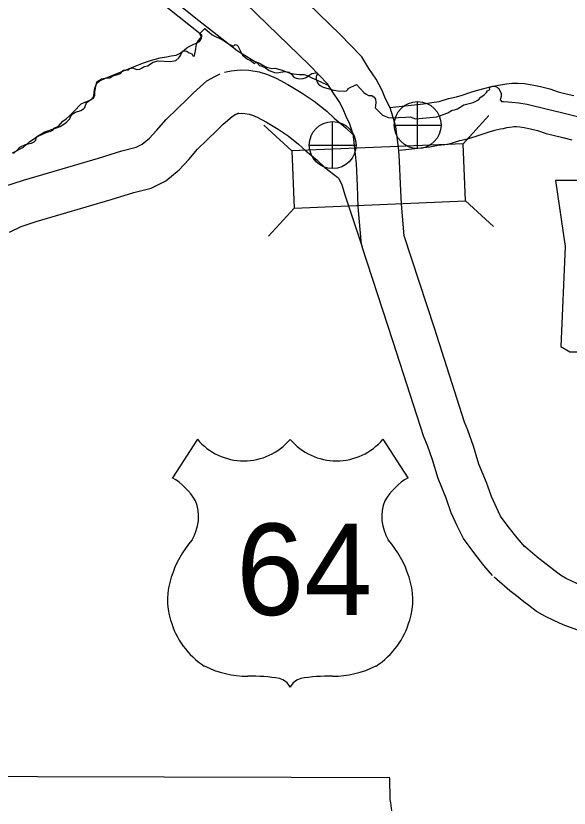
# Model space of a CAD drawing. Extents: x 1374139 to 1377472, y 1168351 to 1170484.
# Drawn here: x 1374455 to 1374493.3, y 1170050.3 to 1170105.2 of the extents above; entities that cross this region are included whole.
import ezdxf

# ---------------------------------------------------------------- set-up
doc = ezdxf.new("R2010")
doc.units = 0
doc.layers.add('Default', color=7, linetype='Continuous')

msp = doc.modelspace()

# ---------------------------------------------------------------- linework, layer by layer
at = {"layer": 'Default'}
for p, q in [((1374482.823, 1170096.042), (1374482.823, 1170099.292)), ((1374485.968, 1170096.376), (1374487.754, 1170098.32)), ((1374474.099, 1170095.874), (1374472.155, 1170097.66)), ((1374476.93, 1170094.654), (1374476.93, 1170097.904)), ((1374481.198, 1170097.667), (1374484.448, 1170097.667)), ((1374475.305, 1170096.279), (1374478.555, 1170096.279)), ((1374486.136, 1170092.419), (1374488.08, 1170090.633)), ((1374474.266, 1170091.917), (1374472.48, 1170089.973)), ((1374467.55, 1170075.904), (1374465.819, 1170073.228)), ((1374480.419, 1170075.904), (1374482.15, 1170073.228))]:
    msp.add_line(p, q, dxfattribs=at)
for points in [[(1374481.307, 1170097.554), (1374481.13, 1170098.181), (1374480.912, 1170098.85), (1374480.604, 1170099.495), (1374480.366, 1170100.056), (1374479.955, 1170100.847), (1374479.441, 1170101.587), (1374478.948, 1170102.382), (1374478.158, 1170103.205), (1374477.459, 1170103.934), (1374471.547, 1170109.67), (1374467.66, 1170113.5), (1374462.487, 1170118.529), (1374458.587, 1170122.565), (1374457.667, 1170123.192), (1374456.518, 1170124.044), (1374455.639, 1170124.588)], [(1374478.389, 1170096.849), (1374478.259, 1170097.308), (1374478.12, 1170097.735), (1374477.869, 1170098.262), (1374477.65, 1170098.775), (1374477.381, 1170099.294), (1374476.933, 1170099.94), (1374476.565, 1170100.532), (1374475.993, 1170101.128), (1374475.331, 1170101.819), (1374469.45, 1170107.524), (1374465.562, 1170111.356), (1374460.363, 1170116.41), (1374456.643, 1170120.259)], [(1374464.07, 1170107.791), (1374467.319, 1170105.161), (1374470.313, 1170102.827), (1374470.979, 1170102.418), (1374471.292, 1170102.223), (1374471.504, 1170102.086), (1374471.916, 1170101.933), (1374472.098, 1170101.805), (1374472.34, 1170101.679), (1374472.711, 1170101.595), (1374472.91, 1170101.598), (1374473.351, 1170101.495), (1374473.733, 1170101.351), (1374473.914, 1170101.274), (1374474.205, 1170101.219), (1374474.635, 1170101.166), (1374474.965, 1170101.161), (1374475.206, 1170101.085), (1374475.488, 1170100.95), (1374475.82, 1170100.795), (1374476.494, 1170100.475), (1374476.566, 1170100.45)], [(1374454.73, 1170095.736), (1374455.493, 1170096.129), (1374455.935, 1170096.536), (1374456.479, 1170096.885), (1374456.856, 1170097.052), (1374457.074, 1170097.155), (1374457.213, 1170097.198), (1374457.402, 1170097.241), (1374457.53, 1170097.323), (1374457.628, 1170097.455), (1374457.935, 1170097.6), (1374458.219, 1170097.945), (1374458.446, 1170098.109), (1374458.683, 1170098.303), (1374459.017, 1170098.629), (1374459.115, 1170098.75), (1374459.361, 1170098.995), (1374459.498, 1170099.137), (1374459.696, 1170099.231), (1374460.123, 1170099.388), (1374460.202, 1170099.429), (1374460.349, 1170099.592), (1374460.405, 1170099.863), (1374460.404, 1170099.943), (1374460.449, 1170100.224), (1374460.554, 1170100.526), (1374460.8, 1170100.74), (1374461.226, 1170100.937), (1374461.98, 1170101.24), (1374462.427, 1170101.427), (1374463.131, 1170101.709), (1374463.826, 1170101.981), (1374464.313, 1170102.139), (1374464.969, 1170102.32), (1374465.417, 1170102.397), (1374465.746, 1170102.453), (1374466.074, 1170102.518), (1374466.322, 1170102.622), (1374466.5, 1170102.735), (1374466.638, 1170102.858), (1374466.815, 1170103.011), (1374467.033, 1170103.124), (1374467.31, 1170103.269), (1374467.548, 1170103.373), (1374467.697, 1170103.456), (1374467.775, 1170103.547), (1374467.803, 1170103.638), (1374467.832, 1170103.698), (1374467.87, 1170103.819), (1374467.869, 1170103.899), (1374464.044, 1170106.94)], [(1374456.23, 1170096.501), (1374456.359, 1170096.62), (1374456.403, 1170096.848), (1374456.587, 1170096.978), (1374456.976, 1170097.194), (1374457.723, 1170097.454), (1374458.037, 1170097.573), (1374458.372, 1170097.768), (1374458.513, 1170097.898), (1374458.708, 1170098.104), (1374458.762, 1170098.245), (1374458.87, 1170098.418), (1374459.108, 1170098.559), (1374459.476, 1170098.667), (1374459.66, 1170098.786), (1374459.747, 1170098.884), (1374459.834, 1170099.155), (1374459.909, 1170099.263), (1374460.158, 1170099.436), (1374460.342, 1170099.534), (1374460.44, 1170099.74), (1374460.45, 1170099.978), (1374460.494, 1170100.227), (1374460.591, 1170100.66), (1374460.775, 1170100.768), (1374460.894, 1170100.866), (1374461.251, 1170100.931), (1374461.479, 1170100.931), (1374461.695, 1170101.083), (1374461.955, 1170101.148), (1374462.215, 1170101.234), (1374462.28, 1170101.31), (1374462.334, 1170101.407), (1374462.431, 1170101.462), (1374462.593, 1170101.472), (1374462.767, 1170101.483), (1374462.875, 1170101.581), (1374463.08, 1170101.624), (1374463.34, 1170101.527), (1374463.567, 1170101.537), (1374463.73, 1170101.624), (1374463.871, 1170101.722), (1374464.119, 1170101.776), (1374464.228, 1170101.862), (1374464.477, 1170102.014), (1374464.834, 1170102.122), (1374465.678, 1170102.068), (1374466.068, 1170102.133), (1374466.273, 1170102.317), (1374466.392, 1170102.491), (1374466.468, 1170102.696), (1374466.544, 1170102.794), (1374466.695, 1170102.815), (1374466.825, 1170102.794), (1374466.933, 1170102.696), (1374467.171, 1170102.599), (1374467.236, 1170102.458), (1374467.334, 1170102.436), (1374467.399, 1170102.696), (1374467.442, 1170102.945), (1374467.464, 1170103.13), (1374467.518, 1170103.346), (1374467.637, 1170103.519), (1374467.778, 1170103.682), (1374467.821, 1170103.79), (1374467.723, 1170104.018), (1374468.065, 1170104.349), (1374468.578, 1170103.92)], [(1374468.578, 1170103.92), (1374469.293, 1170103.563), (1374469.747, 1170103.26), (1374470.029, 1170103.13), (1374470.072, 1170103.151), (1374470.169, 1170103.238), (1374470.31, 1170103.205), (1374470.364, 1170103.151), (1374470.429, 1170103.01), (1374470.57, 1170102.75), (1374470.689, 1170102.501), (1374471.024, 1170102.231), (1374471.208, 1170102.166), (1374471.414, 1170102.003), (1374471.522, 1170101.938), (1374471.566, 1170101.971), (1374471.674, 1170101.992), (1374471.858, 1170101.797), (1374472.009, 1170101.754), (1374472.269, 1170101.635), (1374472.529, 1170101.451), (1374472.897, 1170101.31), (1374473.07, 1170101.288), (1374473.308, 1170101.342), (1374473.633, 1170101.386), (1374473.925, 1170101.342), (1374474.077, 1170101.202), (1374474.25, 1170100.974), (1374474.401, 1170100.909), (1374474.628, 1170100.866), (1374474.877, 1170100.888), (1374475.105, 1170100.953), (1374475.343, 1170101.137), (1374475.494, 1170101.245), (1374475.754, 1170101.288), (1374475.851, 1170101.277), (1374475.873, 1170101.191), (1374475.819, 1170101.104), (1374475.787, 1170101.018), (1374475.797, 1170100.855), (1374475.819, 1170100.768), (1374475.884, 1170100.584), (1374475.96, 1170100.498), (1374476.068, 1170100.4), (1374476.263, 1170100.303), (1374476.598, 1170100.194), (1374477.02, 1170100.086), (1374477.302, 1170100.032), (1374477.767, 1170100.01), (1374477.886, 1170100.043), (1374477.94, 1170100.075), (1374477.984, 1170100.129), (1374478.016, 1170100.205), (1374478.573, 1170100.476), (1374479.088, 1170099.934), (1374479.25, 1170099.804), (1374479.412, 1170099.707), (1374479.65, 1170099.707), (1374479.813, 1170099.61), (1374479.899, 1170099.469), (1374479.932, 1170099.241), (1374479.899, 1170099.014), (1374479.878, 1170098.862)], [(1374469.424, 1170101.322), (1374469.884, 1170101.435), (1374470.507, 1170101.49), (1374471.121, 1170101.471), (1374471.831, 1170101.358), (1374472.415, 1170101.178), (1374473.014, 1170100.916), (1374473.829, 1170100.474), (1374474.748, 1170099.931), (1374475.638, 1170099.331), (1374476.517, 1170098.619), (1374477.046, 1170098.147), (1374477.853, 1170097.464), (1374478.319, 1170097.021), (1374478.325, 1170097.017)], [(1374454.2, 1170093.435), (1374455.506, 1170093.847), (1374460.702, 1170095.372), (1374462.324, 1170095.889), (1374463.308, 1170096.13), (1374463.718, 1170096.332), (1374464.237, 1170096.762), (1374464.725, 1170097.284), (1374465.377, 1170098.055), (1374466.165, 1170098.815), (1374466.824, 1170099.439), (1374467.276, 1170099.907), (1374468.203, 1170100.72), (1374468.758, 1170101.039), (1374469.139, 1170101.22)], [(1374479.878, 1170098.862), (1374480.386, 1170098.342), (1374480.581, 1170098.288), (1374480.776, 1170098.202), (1374481.025, 1170098.169), (1374481.469, 1170098.18), (1374481.988, 1170098.223), (1374482.313, 1170098.234), (1374482.681, 1170098.104), (1374484.142, 1170098.245), (1374484.91, 1170098.516), (1374485.213, 1170098.689), (1374485.386, 1170098.732), (1374485.581, 1170098.797), (1374486.025, 1170099.057), (1374486.674, 1170099.22), (1374487.032, 1170099.404), (1374487.194, 1170099.599), (1374487.443, 1170099.772), (1374487.594, 1170099.924), (1374487.659, 1170100.032), (1374487.822, 1170100.129), (1374487.811, 1170100.27), (1374488.006, 1170100.368), (1374488.222, 1170100.346), (1374488.341, 1170100.281), (1374488.439, 1170100.205), (1374488.601, 1170099.859), (1374488.623, 1170099.653), (1374488.558, 1170099.48), (1374488.547, 1170099.404), (1374488.579, 1170099.371), (1374488.633, 1170099.306), (1374488.763, 1170099.295), (1374489.088, 1170099.285), (1374489.359, 1170099.263), (1374489.846, 1170099.209), (1374490.408, 1170099.111), (1374491.815, 1170098.765), (1374492.8, 1170098.526), (1374494.737, 1170098.061)], [(1374480.898, 1170098.879), (1374483.229, 1170099.13), (1374483.802, 1170099.241), (1374484.304, 1170099.291), (1374484.957, 1170099.506), (1374485.527, 1170099.63), (1374485.919, 1170099.746), (1374486.511, 1170099.941), (1374486.909, 1170100.067), (1374487.413, 1170100.21), (1374487.94, 1170100.332), (1374488.168, 1170100.377), (1374488.438, 1170100.436), (1374488.983, 1170100.528), (1374489.346, 1170100.563), (1374489.76, 1170100.57), (1374490.234, 1170100.537), (1374490.766, 1170100.457), (1374491.338, 1170100.329), (1374491.977, 1170100.169), (1374492.566, 1170099.969), (1374493.11, 1170099.836), (1374493.64, 1170099.709)], [(1374454.533, 1170090.236), (1374455.341, 1170090.649), (1374456.38, 1170090.977), (1374461.58, 1170092.504), (1374463.137, 1170093), (1374464.341, 1170093.295), (1374465.359, 1170093.797), (1374466.298, 1170094.573), (1374466.968, 1170095.29), (1374467.57, 1170096.002), (1374468.237, 1170096.647), (1374468.935, 1170097.306), (1374469.348, 1170097.734), (1374469.957, 1170098.268), (1374470.153, 1170098.381), (1374470.427, 1170098.511)], [(1374470.142, 1170098.409), (1374470.377, 1170098.467), (1374470.593, 1170098.486), (1374470.837, 1170098.479), (1374471.149, 1170098.429), (1374471.368, 1170098.361), (1374471.695, 1170098.218), (1374472.351, 1170097.863), (1374473.146, 1170097.393), (1374473.852, 1170096.917), (1374474.572, 1170096.334), (1374475.077, 1170095.882), (1374475.849, 1170095.229), (1374476.377, 1170094.727), (1374477.284, 1170094.045), (1374477.355, 1170093.968), (1374477.575, 1170093.527), (1374477.798, 1170092.771), (1374478.983, 1170089.222)], [(1374481.886, 1170089.997), (1374481.704, 1170092.191), (1374481.642, 1170093.602), (1374481.575, 1170095.175), (1374481.508, 1170095.936), (1374481.307, 1170097.554)], [(1374481.581, 1170095.936), (1374483.674, 1170096.161), (1374484.236, 1170096.269), (1374484.93, 1170096.339), (1374485.747, 1170096.608), (1374486.272, 1170096.722), (1374486.814, 1170096.882), (1374487.434, 1170097.086), (1374487.772, 1170097.193), (1374488.162, 1170097.304), (1374488.57, 1170097.398), (1374488.78, 1170097.44), (1374489.008, 1170097.49), (1374489.379, 1170097.552), (1374489.515, 1170097.566), (1374489.68, 1170097.568), (1374489.906, 1170097.553), (1374490.215, 1170097.506), (1374490.645, 1170097.41), (1374491.129, 1170097.289), (1374491.725, 1170097.087), (1374492.405, 1170096.92), (1374492.897, 1170096.803), (1374493.519, 1170096.632)], [(1374478.926, 1170089.393), (1374478.709, 1170092.001), (1374478.644, 1170093.472), (1374478.581, 1170094.98), (1374478.525, 1170095.619), (1374478.344, 1170097.071)], [(1374454.812, 1170095.7), (1374455.05, 1170095.938), (1374455.245, 1170096.133), (1374455.634, 1170096.317), (1374455.916, 1170096.382), (1374456.056, 1170096.414), (1374456.23, 1170096.501)], [(1374490.25, 1170068.46), (1374489.716, 1170069.061), (1374489.106, 1170069.856), (1374488.573, 1170070.583), (1374488.29, 1170071.169), (1374487.94, 1170071.94), (1374487.592, 1170072.912), (1374487.067, 1170074.177), (1374486.698, 1170075.412), (1374486.308, 1170076.526), (1374486.076, 1170077.095), (1374483.987, 1170083.588), (1374481.886, 1170089.997)], [(1374488.007, 1170066.468), (1374487.402, 1170067.149), (1374486.706, 1170068.055), (1374485.992, 1170069.03), (1374485.573, 1170069.894), (1374485.157, 1170070.813), (1374484.792, 1170071.831), (1374484.236, 1170073.171), (1374483.844, 1170074.487), (1374483.501, 1170075.463), (1374483.255, 1170076.068), (1374481.134, 1170082.661), (1374478.98, 1170089.23)], [(1374536.05, 1170051.383), (1374535.679, 1170051.407), (1374535.593, 1170051.413), (1374535.175, 1170051.516), (1374531.029, 1170052.987), (1374521.411, 1170056.276), (1374509.262, 1170060.462), (1374498.476, 1170064.206), (1374494.06, 1170065.807), (1374493.56, 1170066.044), (1374493.075, 1170066.282), (1374492.722, 1170066.48), (1374492.36, 1170066.759), (1374492.035, 1170067.008), (1374491.532, 1170067.408), (1374491.108, 1170067.734), (1374490.295, 1170068.43), (1374490.14, 1170068.572)], [(1374536.05, 1170051.383), (1374535.679, 1170051.407), (1374535.593, 1170051.413), (1374535.175, 1170051.516), (1374531.029, 1170052.987), (1374521.411, 1170056.276), (1374509.262, 1170060.462), (1374498.476, 1170064.206), (1374494.06, 1170065.807), (1374493.56, 1170066.044), (1374493.075, 1170066.282), (1374492.722, 1170066.48), (1374492.36, 1170066.759), (1374492.035, 1170067.008), (1374491.532, 1170067.408), (1374491.108, 1170067.734), (1374490.295, 1170068.43), (1374490.14, 1170068.572)], [(1374535.862, 1170048.389), (1374535.474, 1170048.414), (1374535.12, 1170048.44), (1374534.314, 1170048.638), (1374530.042, 1170050.153), (1374520.437, 1170053.438), (1374508.281, 1170057.626), (1374497.472, 1170061.379), (1374492.906, 1170063.035), (1374492.259, 1170063.341), (1374491.677, 1170063.626), (1374491.062, 1170063.972), (1374490.534, 1170064.379), (1374490.191, 1170064.641), (1374489.683, 1170065.045), (1374489.216, 1170065.405), (1374488.308, 1170066.182), (1374488.117, 1170066.356)], [(1374481.023, 1170050.163), (1374480.953, 1170050.722), (1374480.912, 1170050.951), (1374480.888, 1170052.438), (1374474.045, 1170052.479), (1374447.644, 1170052.54)]]:
    msp.add_lwpolyline(points, dxfattribs=at)
for points in [[(1374485.968, 1170096.376), (1374474.099, 1170095.874), (1374474.266, 1170091.917), (1374486.136, 1170092.419)], [(1374492.374, 1170093.826), (1374493.059, 1170089.258), (1374492.755, 1170082.33), (1374493.364, 1170081.95), (1374494.506, 1170081.95), (1374494.506, 1170079.513), (1374504.098, 1170079.513), (1374504.555, 1170080.503), (1374504.403, 1170082.102), (1374504.631, 1170083.929), (1374505.469, 1170085.375), (1374506.001, 1170086.441), (1374506.763, 1170087.583), (1374507.22, 1170088.801), (1374507.6, 1170089.791), (1374508.285, 1170090.628), (1374508.438, 1170091.161), (1374508.133, 1170091.542), (1374505.773, 1170091.542), (1374506.306, 1170092.608), (1374506.382, 1170093.293), (1374506.066, 1170093.819)]]:
    msp.add_lwpolyline(points, close=True, dxfattribs=at)
for centre in [(1374482.823, 1170097.667), (1374476.93, 1170096.279)]:
    msp.add_circle(centre, 1.625, dxfattribs=at)
for centre, radius, start, end in [((1374470.773, 1170078.616), 4.212, 220.075, 319.6701), ((1374477.196, 1170078.616), 4.212, 220.3299, 319.925), ((1374463.557, 1170069.342), 4.497, 30.7809, 59.9883), ((1374484.411, 1170069.342), 4.497, 120.0117, 149.2191), ((1374464.547, 1170070.528), 3.083, 328.8105, 21.2108), ((1374483.422, 1170070.528), 3.083, 158.7892, 211.1895), ((1374472.608, 1170064.209), 7.192, 138.9565, 162.6913), ((1374475.361, 1170064.209), 7.192, 17.3087, 41.0435), ((1374470.234, 1170064.798), 4.752, 160.9576, 197.3819), ((1374477.735, 1170064.798), 4.752, 342.6181, 19.0424), ((1374471.007, 1170064.812), 5.499, 195.1074, 237.1312), ((1374476.961, 1170064.812), 5.499, 302.8688, 344.8926), ((1374471.11, 1170066.544), 7.06, 244.0771, 269.5779), ((1374476.859, 1170066.544), 7.06, 270.4221, 295.9229), ((1374471.273, 1170046.552), 12.933, 81.1942, 90.9539), ((1374472.89, 1170058.148), 1.239, 28.0342, 72.9864), ((1374475.078, 1170058.148), 1.239, 107.0136, 151.9658), ((1374476.696, 1170046.552), 12.933, 89.0461, 98.8058)]:
    msp.add_arc(centre, radius, start, end, dxfattribs=at)

# ---------------------------------------------------------------- texts
msp.add_text('64', height=6.336, dxfattribs=at).set_placement((1374470.242, 1170063.726))

doc.saveas('drawing.dxf')
